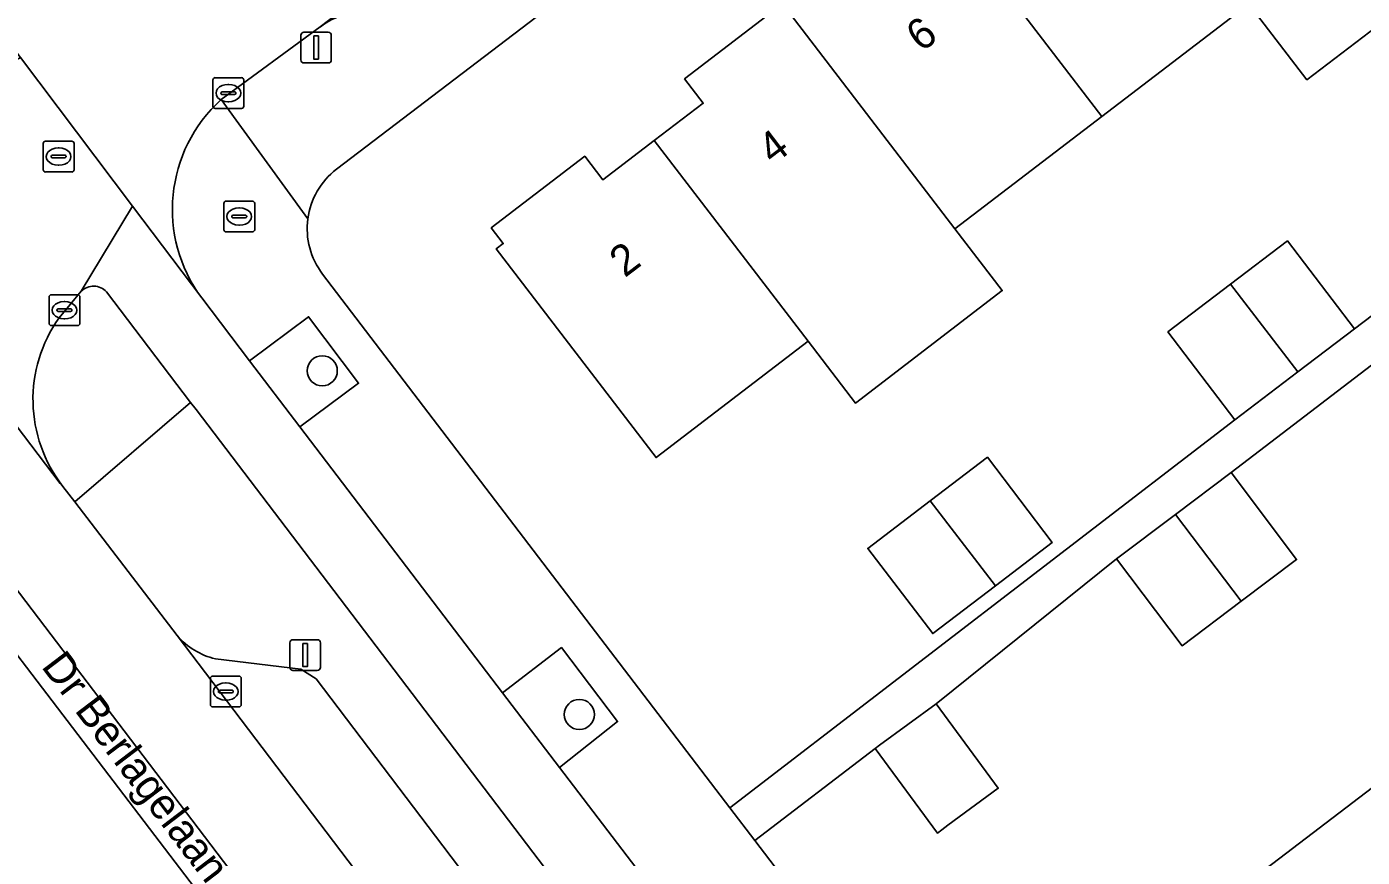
# Model space of a CAD drawing. Extents: x 160030 to 160839, y 385325 to 386450.
# Drawn here: x 160400.27 to 160443.58, y 385598.33 to 385625.28 of the extents above; entities that cross this region are included whole.
import ezdxf

# ---------------------------------------------------------------- set-up
doc = ezdxf.new("R2010")
doc.units = 0
for name, color, linetype in [('IMGEO_Berm_groen', 7, 'Continuous'), ('IMGEO_Boom', 7, 'Continuous'), ('IMGEO_Brandkraan', 7, 'Continuous'), ('IMGEO_Erf', 7, 'Continuous'), ('IMGEO_Fietspad_gesloten', 7, 'Continuous'), ('IMGEO_Kolk', 7, 'Continuous'), ('IMGEO_Lichtmast', 7, 'Continuous'), ('IMGEO_Openbare_ruimte_label', 7, 'Continuous'), ('IMGEO_Pand', 7, 'Continuous'), ('IMGEO_Pand_nummerreeks', 7, 'Continuous'), ('IMGEO_Parkeervlak_open', 7, 'Continuous'), ('IMGEO_Rijbaan_lokaal_gesloten', 7, 'Continuous'), ('IMGEO_Rijbaan_lokaal_open', 7, 'Continuous'), ('IMGEO_Rioolput', 7, 'Continuous'), ('IMGEO_Verkeerseiland_groen', 7, 'Continuous'), ('IMGEO_Voetpad_open', 7, 'Continuous')]:
    doc.layers.add(name, color=color, linetype=linetype)

msp = doc.modelspace()

# ---------------------------------------------------------------- linework, layer by layer
at = {"layer": 'IMGEO_Berm_groen'}
for points in [[(160409.411, 385615.869), (160407.497, 385614.445), (160409.13, 385612.299), (160411.031, 385613.713)], [(160423.782, 385573.631), (160423.782, 385573.631), (160424.283, 385573.958), (160420.599, 385579.834), (160399.454, 385607.672), (160399.336, 385607.828), (160398.277, 385607.097)], [(160417.607, 385605.134), (160415.698, 385603.667), (160417.542, 385601.244), (160419.428, 385602.738)]]:
    msp.add_lwpolyline(points, close=True, dxfattribs=at)
for points in [[(160405.76, 385612.857), (160405.581, 385613.092), (160401.828, 385609.865), (160405.148, 385605.526)], [(160406.388, 385604.772), (160409.155, 385604.438), (160409.65, 385604.125), (160416.442, 385595.169), (160418.226, 385596.467), (160405.76, 385612.857)]]:
    msp.add_lwpolyline(points, dxfattribs=at)
msp.add_arc((160406.919, 385607.043), 2.332, 220.5691, 256.8263, dxfattribs=at)
at = {"layer": 'IMGEO_Boom'}
for centre in [(160409.851, 385614.116), (160418.188, 385602.966)]:
    msp.add_circle(centre, 0.489, dxfattribs=at)
at = {"layer": 'IMGEO_Brandkraan'}
for p, q in [((160406.659, 385618.695), (160406.659, 385619.547)), ((160406.734, 385619.621), (160407.586, 385619.621)), ((160407.147, 385619.401), (160407.172, 385619.401)), ((160407.66, 385619.547), (160407.66, 385618.695)), ((160406.918, 385619.115), (160406.918, 385619.127)), ((160407.356, 385619.078), (160406.958, 385619.078)), ((160406.961, 385619.164), (160407.359, 385619.164)), ((160407.17, 385618.841), (160407.145, 385618.841)), ((160407.402, 385619.127), (160407.402, 385619.115)), ((160407.586, 385618.621), (160406.734, 385618.621))]:
    msp.add_line(p, q, dxfattribs=at)
for points in [[(160406.659, 385618.695), (160406.659, 385619.547)], [(160406.734, 385619.621), (160407.586, 385619.621)], [(160407.66, 385619.547), (160407.66, 385618.695)], [(160407.586, 385618.621), (160406.734, 385618.621)]]:
    msp.add_lwpolyline(points, dxfattribs=at)
for centre, radius, start, end in [((160406.736, 385619.545), 0.0765, 91.552, 178.448), ((160406.736, 385619.545), 0.0765, 91.552, 178.448), ((160407.584, 385619.545), 0.0765, 1.552, 88.448), ((160407.584, 385619.545), 0.0765, 1.552, 88.448), ((160406.958, 385619.124), 0.0403, 85.8775, 175.7526), ((160406.955, 385619.114), 0.0366, 178.938, 274.7102), ((160407.359, 385619.121), 0.043, 264.8664, 352.4533), ((160407.363, 385619.126), 0.0386, 1.7309, 96.639), ((160406.736, 385618.697), 0.0765, 181.552, 268.448), ((160406.736, 385618.697), 0.0765, 181.552, 268.448), ((160407.584, 385618.697), 0.0765, 271.552, 358.448), ((160407.584, 385618.697), 0.0765, 271.552, 358.448)]:
    msp.add_arc(centre, radius, start, end, dxfattribs=at)
for centre, major_axis, ratio, start_param, end_param in [((160407.146, 385619.121), (-0.387, 0.002), 0.722429, 4.712389, 7.853982), ((160407.171, 385619.121), (-0.39, 0.002), 0.717154, 1.570796, 4.712389)]:
    msp.add_ellipse(centre, major_axis=major_axis, ratio=ratio, start_param=start_param, end_param=end_param, dxfattribs=at)
at = {"layer": 'IMGEO_Erf'}
for points in [[(160460.162, 385658.643), (160410.315, 385620.656)], [(160409.861, 385617.255), (160423.072, 385599.933), (160439.447, 385612.526), (160437.274, 385615.377), (160439.303, 385616.924), (160441.152, 385618.333), (160443.325, 385615.482), (160458.552, 385627.053), (160456.379, 385629.904), (160458.407, 385631.45), (160460.257, 385632.86), (160462.43, 385630.009), (160468.165, 385634.258), (160465.96, 385637.185), (160467.969, 385638.698), (160469.948, 385640.189), (160472.153, 385637.263), (160475.139, 385639.55), (160468.644, 385648.031)], [(160434.355, 385593.316), (160439.359, 385597.129), (160444.132, 385600.765), (160448.905, 385604.402), (160453.678, 385608.038), (160458.45, 385611.674), (160463.223, 385615.311), (160461.016, 385618.209), (160465.789, 385621.845), (160467.996, 385618.947), (160472.767, 385622.582), (160477.54, 385626.219), (160482.313, 385629.855), (160487.086, 385633.492), (160491.858, 385637.128), (160496.631, 385640.764)], [(160446.544, 385627.205), (160441.781, 385623.558), (160439.896, 385626.017), (160435.132, 385622.369), (160430.368, 385618.721), (160431.903, 385616.717), (160427.139, 385613.069), (160425.604, 385615.074), (160420.675, 385611.299), (160415.491, 385618.069), (160415.722, 385618.245), (160415.333, 385618.755), (160418.365, 385621.076), (160418.952, 385620.309), (160420.619, 385621.585), (160422.204, 385622.798), (160421.6, 385623.587), (160424.778, 385626.021)], [(160445.159, 385615.28), (160439.324, 385610.813), (160441.449, 385607.993), (160439.655, 385606.642), (160437.732, 385605.194), (160435.608, 385608.013), (160429.754, 385603.312), (160431.771, 385600.571), (160430.141, 385599.373), (160429.942, 385599.226), (160429.798, 385599.12), (160427.781, 385601.861), (160423.876, 385598.879), (160437.163, 385581.457)]]:
    msp.add_lwpolyline(points, dxfattribs=at)
msp.add_lwpolyline([(160429.567, 385609.899), (160431.419, 385611.31), (160433.524, 385608.548), (160431.678, 385607.141), (160429.646, 385605.593), (160427.541, 385608.354)], close=True, dxfattribs=at)
for centre, radius, start, end in [((160411.793, 385618.727), 2.431, 127.4536, 172.3755), ((160411.789, 385618.728), 2.426, 172.3944, 217.3849)]:
    msp.add_arc(centre, radius, start, end, dxfattribs=at)
at = {"layer": 'IMGEO_Fietspad_gesloten'}
for points in [[(160472.998, 385528.276), (160467.524, 385535.472), (160465.348, 385538.333), (160460.22, 385545.074), (160458.213, 385547.717), (160453.099, 385554.455), (160450.953, 385557.282), (160445.661, 385564.255), (160443.639, 385566.902), (160443.094, 385567.626), (160440.675, 385570.838), (160437.024, 385575.695), (160434.488, 385579.069), (160434.209, 385579.434), (160431.957, 385582.38), (160424.67, 385591.91), (160423.01, 385594.08), (160417.542, 385601.244), (160415.698, 385603.667), (160409.13, 385612.299), (160407.497, 385614.445), (160405.943, 385616.479), (160403.696, 385619.461), (160402.039, 385616.699)], [(160402.854, 385616.677), (160405.581, 385613.092), (160405.76, 385612.857), (160418.226, 385596.467), (160418.966, 385595.492), (160431.268, 385579.28), (160433.976, 385575.711)]]:
    msp.add_lwpolyline(points, dxfattribs=at)
msp.add_arc((160402.436, 385616.295), 0.567, 42.4485, 134.459, dxfattribs=at)
at = {"layer": 'IMGEO_Kolk'}
for p, q in [((160406.382, 385623.627), (160407.234, 385623.627)), ((160406.307, 385622.701), (160406.307, 385623.553)), ((160406.609, 385623.17), (160407.007, 385623.17)), ((160406.795, 385623.407), (160406.82, 385623.407)), ((160407.308, 385623.553), (160407.308, 385622.701)), ((160406.566, 385623.121), (160406.566, 385623.133)), ((160407.004, 385623.084), (160406.606, 385623.084)), ((160406.818, 385622.847), (160406.793, 385622.847)), ((160407.05, 385623.133), (160407.05, 385623.121)), ((160407.234, 385622.627), (160406.382, 385622.627)), ((160400.991, 385615.657), (160400.991, 385616.509)), ((160401.066, 385616.583), (160401.918, 385616.583)), ((160401.479, 385616.363), (160401.504, 385616.363)), ((160401.992, 385616.509), (160401.992, 385615.657)), ((160401.25, 385616.077), (160401.25, 385616.089)), ((160401.688, 385616.04), (160401.29, 385616.04)), ((160401.293, 385616.126), (160401.691, 385616.126)), ((160401.502, 385615.803), (160401.477, 385615.803)), ((160401.734, 385616.089), (160401.734, 385616.077)), ((160401.918, 385615.583), (160401.066, 385615.583)), ((160406.223, 385603.285), (160406.223, 385604.137)), ((160406.298, 385604.211), (160407.15, 385604.211)), ((160407.224, 385604.137), (160407.224, 385603.285)), ((160406.482, 385603.705), (160406.482, 385603.717)), ((160406.92, 385603.668), (160406.522, 385603.668)), ((160406.525, 385603.754), (160406.923, 385603.754)), ((160406.711, 385603.991), (160406.736, 385603.991)), ((160406.966, 385603.717), (160406.966, 385603.705)), ((160406.734, 385603.431), (160406.709, 385603.431)), ((160407.15, 385603.211), (160406.298, 385603.211))]:
    msp.add_line(p, q, dxfattribs=at)
for points in [[(160406.382, 385623.627), (160407.234, 385623.627)], [(160406.307, 385622.701), (160406.307, 385623.553)], [(160407.308, 385623.553), (160407.308, 385622.701)], [(160407.234, 385622.627), (160406.382, 385622.627)], [(160400.991, 385615.657), (160400.991, 385616.509)], [(160401.066, 385616.583), (160401.918, 385616.583)], [(160401.992, 385616.509), (160401.992, 385615.657)], [(160401.918, 385615.583), (160401.066, 385615.583)], [(160406.223, 385603.285), (160406.223, 385604.137)], [(160406.298, 385604.211), (160407.15, 385604.211)], [(160407.224, 385604.137), (160407.224, 385603.285)], [(160407.15, 385603.211), (160406.298, 385603.211)]]:
    msp.add_lwpolyline(points, dxfattribs=at)
for centre, radius, start, end in [((160406.384, 385623.551), 0.0765, 91.552, 178.448), ((160406.384, 385623.551), 0.0765, 91.552, 178.448), ((160407.232, 385623.551), 0.0765, 1.552, 88.448), ((160407.232, 385623.551), 0.0765, 1.552, 88.448), ((160406.606, 385623.13), 0.0403, 85.8775, 175.7526), ((160407.011, 385623.132), 0.0386, 1.7309, 96.639), ((160406.603, 385623.12), 0.0366, 178.938, 274.7102), ((160407.007, 385623.127), 0.043, 264.8664, 352.4533), ((160406.384, 385622.703), 0.0765, 181.552, 268.448), ((160406.384, 385622.703), 0.0765, 181.552, 268.448), ((160407.232, 385622.703), 0.0765, 271.552, 358.448), ((160407.232, 385622.703), 0.0765, 271.552, 358.448), ((160401.068, 385616.507), 0.0765, 91.552, 178.448), ((160401.068, 385616.507), 0.0765, 91.552, 178.448), ((160401.916, 385616.507), 0.0765, 1.552, 88.448), ((160401.916, 385616.507), 0.0765, 1.552, 88.448), ((160401.29, 385616.086), 0.0403, 85.8775, 175.7526), ((160401.287, 385616.076), 0.0366, 178.938, 274.7102), ((160401.691, 385616.083), 0.043, 264.8664, 352.4533), ((160401.695, 385616.088), 0.0386, 1.7309, 96.639), ((160401.068, 385615.659), 0.0765, 181.552, 268.448), ((160401.068, 385615.659), 0.0765, 181.552, 268.448), ((160401.916, 385615.659), 0.0765, 271.552, 358.448), ((160401.916, 385615.659), 0.0765, 271.552, 358.448), ((160406.3, 385604.135), 0.0765, 91.552, 178.448), ((160406.3, 385604.135), 0.0765, 91.552, 178.448), ((160407.148, 385604.135), 0.0765, 1.552, 88.448), ((160407.148, 385604.135), 0.0765, 1.552, 88.448), ((160406.522, 385603.714), 0.0403, 85.8775, 175.7526), ((160406.519, 385603.704), 0.0366, 178.938, 274.7102), ((160406.923, 385603.711), 0.043, 264.8664, 352.4533), ((160406.927, 385603.716), 0.0386, 1.7309, 96.639), ((160406.3, 385603.287), 0.0765, 181.552, 268.448), ((160406.3, 385603.287), 0.0765, 181.552, 268.448), ((160407.148, 385603.287), 0.0765, 271.552, 358.448), ((160407.148, 385603.287), 0.0765, 271.552, 358.448)]:
    msp.add_arc(centre, radius, start, end, dxfattribs=at)
for centre, major_axis, ratio, start_param, end_param in [((160406.794, 385623.127), (-0.387, 0.002), 0.722429, 4.712389, 7.853982), ((160406.819, 385623.127), (-0.39, 0.002), 0.717154, 1.570796, 4.712389), ((160401.478, 385616.083), (-0.387, 0.002), 0.722429, 4.712389, 7.853982), ((160401.503, 385616.083), (-0.39, 0.002), 0.717154, 1.570796, 4.712389), ((160406.71, 385603.711), (-0.387, 0.002), 0.722429, 4.712389, 7.853982), ((160406.735, 385603.711), (-0.39, 0.002), 0.717154, 1.570796, 4.712389)]:
    msp.add_ellipse(centre, major_axis=major_axis, ratio=ratio, start_param=start_param, end_param=end_param, dxfattribs=at)
at = {"layer": 'IMGEO_Lichtmast'}
for p, q in [((160409.156, 385624.205), (160409.156, 385625.005)), ((160409.156, 385625.005), (160409.156, 385624.205)), ((160409.256, 385625.105), (160410.046, 385625.105)), ((160410.046, 385625.105), (160409.256, 385625.105)), ((160410.146, 385625.005), (160410.146, 385624.205)), ((160410.146, 385624.205), (160410.146, 385625.005)), ((160410.046, 385624.105), (160409.256, 385624.105)), ((160409.256, 385624.105), (160410.046, 385624.105)), ((160408.902, 385605.393), (160409.692, 385605.393)), ((160409.692, 385605.393), (160408.902, 385605.393)), ((160408.802, 385604.493), (160408.802, 385605.293)), ((160408.802, 385605.293), (160408.802, 385604.493)), ((160409.792, 385605.293), (160409.792, 385604.493)), ((160409.792, 385604.493), (160409.792, 385605.293)), ((160409.692, 385604.393), (160408.902, 385604.393)), ((160408.902, 385604.393), (160409.692, 385604.393))]:
    msp.add_line(p, q, dxfattribs=at)
for points in [[(160409.576, 385624.98), (160409.726, 385624.98), (160409.726, 385624.23), (160409.576, 385624.23), (160409.576, 385624.98)], [(160409.222, 385605.268), (160409.372, 385605.268), (160409.372, 385604.518), (160409.222, 385604.518), (160409.222, 385605.268)]]:
    msp.add_lwpolyline(points, dxfattribs=at)
for centre, start, end in [((160409.256, 385625.005), 90, 180), ((160409.256, 385625.005), 90, 180), ((160410.046, 385625.005), 0, 90), ((160410.046, 385625.005), 360, 90), ((160409.256, 385624.205), 180, 270), ((160409.256, 385624.205), 180, 270), ((160410.046, 385624.205), 270, 0), ((160410.046, 385624.205), 270, 0), ((160408.902, 385605.293), 90, 180), ((160408.902, 385605.293), 90, 180), ((160409.692, 385605.293), 0, 90), ((160409.692, 385605.293), 360, 90), ((160408.902, 385604.493), 180, 270), ((160408.902, 385604.493), 180, 270), ((160409.692, 385604.493), 270, 0), ((160409.692, 385604.493), 270, 0)]:
    msp.add_arc(centre, 0.1, start, end, dxfattribs=at)
at = {"layer": 'IMGEO_Pand'}
for points in [[(160437.99, 385634.948), (160437.441, 385635.665), (160434.331, 385633.284), (160439.896, 385626.017), (160441.781, 385623.558), (160446.544, 385627.205), (160444.66, 385629.665), (160439.644, 385636.215)], [(160439.896, 385626.017), (160434.331, 385633.284), (160431.159, 385630.854), (160431.701, 385630.146), (160430.109, 385628.927), (160435.132, 385622.369)], [(160435.132, 385622.369), (160430.109, 385628.927), (160428.446, 385627.654), (160427.879, 385628.395), (160424.778, 385626.021), (160430.368, 385618.721)], [(160424.778, 385626.021), (160421.6, 385623.587), (160422.204, 385622.798), (160420.619, 385621.585), (160425.604, 385615.074), (160427.139, 385613.069), (160431.903, 385616.717), (160430.368, 385618.721)], [(160418.952, 385620.309), (160418.365, 385621.076), (160415.333, 385618.755), (160415.722, 385618.245), (160415.491, 385618.069), (160420.675, 385611.299), (160425.604, 385615.074), (160420.619, 385621.585)], [(160443.325, 385615.482), (160441.152, 385618.333), (160439.303, 385616.924), (160441.483, 385614.078)], [(160437.274, 385615.377), (160439.447, 385612.526), (160441.483, 385614.078), (160439.303, 385616.924)], [(160429.567, 385609.899), (160431.678, 385607.141), (160433.524, 385608.548), (160431.419, 385611.31)], [(160439.324, 385610.813), (160437.516, 385609.451), (160439.655, 385606.642), (160441.449, 385607.993)], [(160429.567, 385609.899), (160427.541, 385608.354), (160429.646, 385605.593), (160431.678, 385607.141)], [(160437.516, 385609.451), (160435.608, 385608.013), (160437.732, 385605.194), (160439.655, 385606.642)], [(160429.754, 385603.312), (160427.925, 385601.967), (160427.781, 385601.861), (160429.798, 385599.12), (160429.942, 385599.226), (160430.141, 385599.373), (160431.771, 385600.571)], [(160439.359, 385597.129), (160444.242, 385590.72), (160445.92, 385591.999), (160446.506, 385591.229), (160449.601, 385593.586), (160444.132, 385600.765)]]:
    msp.add_lwpolyline(points, close=True, dxfattribs=at)
at = {"layer": 'IMGEO_Parkeervlak_open'}
for points in [[(160447.596, 385654.17), (160436.906, 385645.942), (160436.696, 385645.782), (160434.639, 385644.215), (160434.322, 385643.974), (160409.789, 385625.281)], [(160405.148, 385605.526), (160424.301, 385580.274)], [(160424.147, 385585.012), (160417.147, 385594.239), (160416.442, 385595.169), (160409.65, 385604.125), (160409.155, 385604.438), (160406.388, 385604.772)]]:
    msp.add_lwpolyline(points, dxfattribs=at)
for centre, radius, start, end in [((160411.36, 385623.113), 2.677, 88.2632, 125.9228), ((160406.919, 385607.043), 2.332, 220.5691, 256.8263)]:
    msp.add_arc(centre, radius, start, end, dxfattribs=at)
at = {"layer": 'IMGEO_Rijbaan_lokaal_gesloten'}
for points in [[(160428.145, 385575.243), (160427.224, 385576.448), (160424.301, 385580.274), (160405.148, 385605.526), (160401.828, 385609.865), (160401.444, 385610.367), (160401.35, 385610.462), (160391.925, 385622.872), (160391.504, 385623.403), (160389.227, 385626.413), (160388.619, 385627.166), (160339.622, 385691.384), (160336.141, 385695.945), (160335.232, 385697.173), (160332.71, 385695.206), (160377.154, 385636.907), (160386.366, 385624.273), (160388.422, 385620.989), (160389.034, 385620.054)], [(160403.696, 385619.461), (160400.065, 385624.282), (160397.145, 385622.614)], [(160391.925, 385622.872), (160401.35, 385610.462), (160401.444, 385610.367)], [(160401.321, 385615.837), (160402.039, 385616.699), (160403.696, 385619.461)], [(160397.618, 385610.089), (160399.336, 385607.828), (160399.454, 385607.672), (160420.599, 385579.834), (160424.283, 385573.958), (160426.023, 385571.14)]]:
    msp.add_lwpolyline(points, dxfattribs=at)
msp.add_arc((160405.035, 385613.184), 4.564, 144.4627, 218.1137, dxfattribs=at)
at = {"layer": 'IMGEO_Rijbaan_lokaal_open'}
for points in [[(160406.576, 385622.919), (160409.789, 385625.281), (160434.322, 385643.974)], [(160397.346, 385627.892), (160400.065, 385624.282), (160403.696, 385619.461), (160405.943, 385616.479)]]:
    msp.add_lwpolyline(points, dxfattribs=at)
msp.add_arc((160409.803, 385619.351), 4.811, 132.1252, 216.6474, dxfattribs=at)
at = {"layer": 'IMGEO_Rioolput'}
for p, q in [((160400.802, 385620.641), (160400.802, 385621.493)), ((160400.877, 385621.567), (160401.729, 385621.567)), ((160401.803, 385621.493), (160401.803, 385620.641)), ((160401.061, 385621.061), (160401.061, 385621.073)), ((160401.499, 385621.024), (160401.101, 385621.024)), ((160401.104, 385621.11), (160401.502, 385621.11)), ((160401.29, 385621.347), (160401.315, 385621.347)), ((160401.545, 385621.073), (160401.545, 385621.061)), ((160401.729, 385620.567), (160400.877, 385620.567)), ((160401.313, 385620.787), (160401.288, 385620.787))]:
    msp.add_line(p, q, dxfattribs=at)
for points in [[(160400.802, 385620.641), (160400.802, 385621.493)], [(160400.877, 385621.567), (160401.729, 385621.567)], [(160401.803, 385621.493), (160401.803, 385620.641)], [(160401.729, 385620.567), (160400.877, 385620.567)]]:
    msp.add_lwpolyline(points, dxfattribs=at)
for centre, radius, start, end in [((160400.879, 385621.491), 0.0765, 91.552, 178.448), ((160400.879, 385621.491), 0.0765, 91.552, 178.448), ((160401.727, 385621.491), 0.0765, 1.552, 88.448), ((160401.727, 385621.491), 0.0765, 1.552, 88.448), ((160401.101, 385621.07), 0.0403, 85.8775, 175.7526), ((160401.098, 385621.06), 0.0366, 178.938, 274.7102), ((160401.502, 385621.067), 0.043, 264.8664, 352.4533), ((160401.506, 385621.072), 0.0386, 1.7309, 96.639), ((160400.879, 385620.643), 0.0765, 181.552, 268.448), ((160400.879, 385620.643), 0.0765, 181.552, 268.448), ((160401.727, 385620.643), 0.0765, 271.552, 358.448), ((160401.727, 385620.643), 0.0765, 271.552, 358.448)]:
    msp.add_arc(centre, radius, start, end, dxfattribs=at)
for centre, major_axis, ratio, start_param, end_param in [((160401.289, 385621.067), (-0.387, 0.002), 0.722429, 4.712389, 7.853982), ((160401.314, 385621.067), (-0.39, 0.002), 0.717154, 1.570796, 4.712389)]:
    msp.add_ellipse(centre, major_axis=major_axis, ratio=ratio, start_param=start_param, end_param=end_param, dxfattribs=at)
at = {"layer": 'IMGEO_Verkeerseiland_groen'}
for points in [[(160402.039, 385616.699), (160401.321, 385615.837)], [(160401.444, 385610.367), (160401.828, 385609.865), (160405.581, 385613.092), (160402.854, 385616.677)]]:
    msp.add_lwpolyline(points, dxfattribs=at)
for centre, radius, start, end in [((160402.436, 385616.295), 0.567, 42.4485, 134.459), ((160405.035, 385613.184), 4.564, 144.4627, 218.1137)]:
    msp.add_arc(centre, radius, start, end, dxfattribs=at)
at = {"layer": 'IMGEO_Voetpad_open'}
for points in [[(160410.315, 385620.656), (160460.162, 385658.643)], [(160458.552, 385627.053), (160443.325, 385615.482), (160441.483, 385614.078), (160439.447, 385612.526), (160423.072, 385599.933), (160423.876, 385598.879), (160427.781, 385601.861), (160427.925, 385601.967), (160429.754, 385603.312), (160435.608, 385608.013), (160437.516, 385609.451), (160439.324, 385610.813), (160445.159, 385615.28)], [(160409.789, 385625.281), (160406.576, 385622.919), (160409.384, 385619.049)], [(160409.384, 385619.049), (160406.576, 385622.919)], [(160437.163, 385581.457), (160423.876, 385598.879), (160423.072, 385599.933), (160409.861, 385617.255)], [(160405.943, 385616.479), (160407.497, 385614.445), (160409.411, 385615.869), (160411.031, 385613.713), (160409.13, 385612.299), (160415.698, 385603.667), (160417.607, 385605.134), (160419.428, 385602.738), (160417.542, 385601.244), (160423.01, 385594.08), (160424.763, 385595.427), (160426.413, 385593.269), (160424.67, 385591.91), (160431.957, 385582.38), (160433.544, 385583.552), (160433.956, 385583.161), (160434.303, 385583.368), (160436.169, 385580.985), (160434.209, 385579.434), (160434.488, 385579.069)]]:
    msp.add_lwpolyline(points, dxfattribs=at)
for centre, radius, start, end in [((160411.36, 385623.113), 2.677, 88.2632, 125.9228), ((160409.803, 385619.351), 4.811, 132.1252, 216.6474), ((160411.793, 385618.727), 2.431, 127.4536, 172.3755), ((160411.789, 385618.728), 2.426, 172.3944, 217.3849)]:
    msp.add_arc(centre, radius, start, end, dxfattribs=at)

# ---------------------------------------------------------------- texts
at = {"layer": 'IMGEO_Openbare_ruimte_label'}
msp.add_text('Dr Berlagelaan', height=1, rotation=307.2823, dxfattribs=at).set_placement((160400.716, 385604.52))
at = {"layer": 'IMGEO_Pand_nummerreeks'}
for s, rotation, p in [('6', 37.2507, (160429.28, 385624.434)), ('4', 37.248, (160424.47, 385620.776)), ('2', 37.2507, (160419.661, 385617.119))]:
    msp.add_text(s, height=1, rotation=rotation, dxfattribs=at).set_placement(p)

doc.saveas('drawing.dxf')
